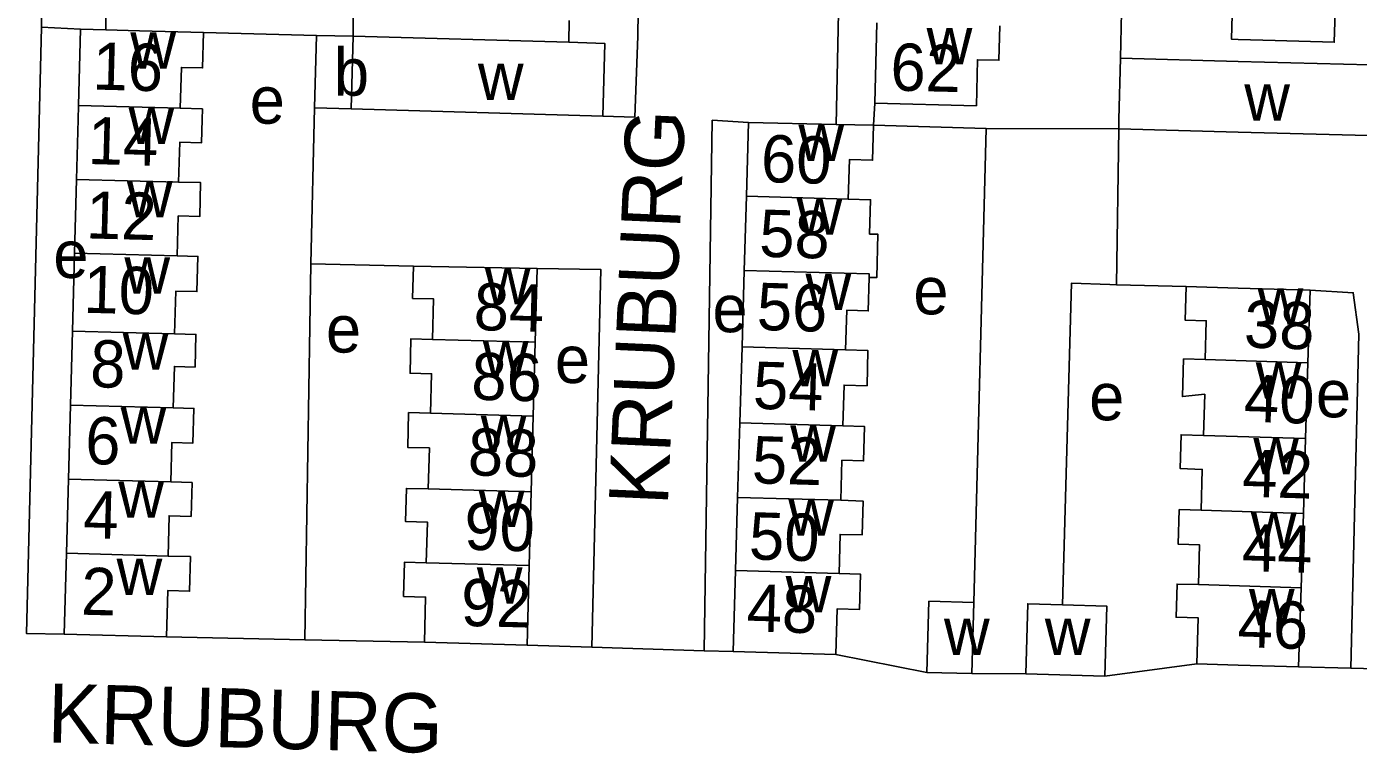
# Model space of a CAD drawing. Extents: x 161936 to 163647, y 386450 to 388633.
# Drawn here: x 162397.5 to 162510.2, y 388196.4 to 388257.9 of the extents above; entities that cross this region are included whole.
import ezdxf

# ---------------------------------------------------------------- set-up
doc = ezdxf.new("R2010")
doc.units = 0
for name, color, linetype in [('BLT_Basislijn', 7, 'Continuous'), ('BLT_Bebouwing', 7, 'Continuous'), ('BLT_Centroide', 7, 'Continuous'), ('BLT_Huisnummer', 7, 'Continuous'), ('BLT_Huisnummer_ tussenligend', 7, 'Continuous'), ('BLT_Onderverdeling_panden', 7, 'Continuous'), ('BLT_Straatnaam', 7, 'Continuous')]:
    doc.layers.add(name, color=color, linetype=linetype)

msp = doc.modelspace()

# ---------------------------------------------------------------- linework, layer by layer
at = {"layer": 'BLT_Basislijn'}
for p, q in [((162425.16, 388257.04), (162425.47, 388290.89)), ((162490.83, 388289.12), (162490.05, 388255.19)), ((162466.32, 388265), (162466, 388249.58)), ((162404.23, 388259.53), (162404.22, 388257.59)), ((162443.4, 388256.53), (162443.42, 388258.38)), ((162402.09, 388257.65), (162398.79, 388257.82)), ((162412.49, 388257.37), (162422.06, 388257.12)), ((162421.57, 388237.78), (162421.88, 388250.99)), ((162469.27, 388251.37), (162469.16, 388249.51)), ((162469.16, 388249.51), (162478.69, 388249.23)), ((162478.69, 388249.23), (162477.65, 388209.15)), ((162478.69, 388249.23), (162489.9, 388249.21)), ((162489.7, 388236.03), (162489.9, 388249.21)), ((162421.57, 388237.78), (162421.06, 388205.99)), ((162430.25, 388237.59), (162421.57, 388237.78)), ((162489.7, 388236.03), (162495.61, 388235.88)), ((162409.37, 388206.23), (162421.06, 388205.99)), ((162421.06, 388205.99), (162431.18, 388205.78)), ((162439.86, 388205.55), (162445.34, 388205.37)), ((162445.34, 388205.37), (162454.84, 388205.07)), ((162454.84, 388205.07), (162457.29, 388204.99)), ((162473.68, 388203.24), (162465.96, 388204.74)), ((162482.04, 388203.12), (162477.48, 388203.13)), ((162496.5, 388203.96), (162488.72, 388202.93)), ((162505.12, 388203.7), (162509.52, 388203.59)), ((162509.52, 388203.59), (162518.76, 388203.35))]:
    msp.add_line(p, q, dxfattribs=at)
for points in [[(162399.6, 388291.6), (162398.79, 388258.02), (162398.79, 388257.82)], [(162446.26, 388250.27), (162448.98, 388250.21), (162449.22, 388257.05), (162449.35, 388265.23)], [(162398.79, 388257.82), (162397.53, 388206.52), (162400.72, 388206.46)], [(162458.59, 388249.74), (162455.52, 388249.94), (162454.84, 388205.07)], [(162440.72, 388237.4), (162446.11, 388237.31), (162445.34, 388205.37)], [(162489.7, 388236.03), (162489.15, 388236.04), (162485.9, 388236.15), (162485.14, 388208.96)], [(162506.09, 388235.56), (162509.74, 388235.35), (162510.21, 388231.83), (162509.52, 388203.59)]]:
    msp.add_lwpolyline(points, dxfattribs=at)
at = {"layer": 'BLT_Bebouwing'}
for p, q in [((162401.92, 388251.18), (162402.09, 388257.65)), ((162402.09, 388257.65), (162404.22, 388257.59)), ((162469.27, 388251.37), (162469.44, 388258.18)), ((162422.06, 388257.12), (162421.88, 388250.99)), ((162425.16, 388257.04), (162422.06, 388257.12)), ((162425.16, 388257.04), (162443.4, 388256.53)), ((162490.05, 388255.19), (162489.92, 388250)), ((162500, 388254.92), (162490.05, 388255.19)), ((162500, 388254.92), (162511.15, 388254.62)), ((162401.88, 388250), (162401.92, 388251.18)), ((162421.88, 388250.99), (162424.97, 388250.91)), ((162446.26, 388250.27), (162424.97, 388250.91)), ((162401.88, 388250), (162401.75, 388244.94)), ((162458.59, 388249.74), (162458.41, 388243.52)), ((162458.59, 388249.74), (162466, 388249.58)), ((162466, 388249.58), (162469.16, 388249.51)), ((162489.9, 388249.21), (162489.92, 388250)), ((162401.75, 388244.94), (162401.58, 388238.7)), ((162458.41, 388243.52), (162458.23, 388237.24)), ((162401.58, 388238.7), (162401.4, 388232.1)), ((162440.72, 388237.4), (162430.25, 388237.59)), ((162440.55, 388231.16), (162440.72, 388237.4)), ((162458.23, 388237.24), (162458.04, 388230.77)), ((162505.9, 388229.43), (162506.09, 388235.56)), ((162401.4, 388232.1), (162401.24, 388225.84)), ((162440.38, 388224.92), (162440.55, 388231.16)), ((162458.04, 388230.77), (162457.85, 388224.34)), ((162505.71, 388223.01), (162505.9, 388229.43)), ((162401.24, 388225.84), (162401.07, 388219.57)), ((162440.21, 388218.51), (162440.38, 388224.92)), ((162457.85, 388224.34), (162457.67, 388218.04)), ((162505.52, 388216.68), (162505.71, 388223.01)), ((162401.07, 388219.57), (162400.9, 388213.31)), ((162440.04, 388212.28), (162440.21, 388218.51)), ((162457.67, 388218.04), (162457.49, 388211.86)), ((162505.32, 388210.39), (162505.52, 388216.68)), ((162400.9, 388213.31), (162400.72, 388206.46)), ((162439.86, 388205.55), (162440.04, 388212.28)), ((162457.49, 388211.86), (162457.29, 388204.99)), ((162505.12, 388203.7), (162505.32, 388210.39)), ((162477.65, 388209.15), (162477.48, 388203.13)), ((162400.72, 388206.46), (162409.37, 388206.23)), ((162431.18, 388205.78), (162439.86, 388205.55)), ((162457.29, 388204.99), (162465.96, 388204.74)), ((162477.48, 388203.13), (162473.68, 388203.24)), ((162488.72, 388202.93), (162482.04, 388203.12))]:
    msp.add_line(p, q, dxfattribs=at)
for points in [[(162500, 388256.78), (162499.44, 388256.79), (162499.56, 388260.93), (162497.76, 388260.98), (162497.84, 388263.75), (162499.66, 388263.7)], [(162508.34, 388263.44), (162508.13, 388256.53), (162503.13, 388256.68), (162500, 388256.78)], [(162404.22, 388257.59), (162407.09, 388257.51), (162412.49, 388257.37)], [(162412.49, 388257.37), (162412.41, 388254.36), (162410.62, 388254.4), (162410.52, 388250.95)], [(162479.84, 388257.93), (162479.77, 388255.01), (162477.95, 388255.05), (162477.86, 388251.16), (162469.27, 388251.37)], [(162443.4, 388256.53), (162446.43, 388256.44), (162446.26, 388250.27)], [(162511.15, 388254.62), (162511.03, 388250), (162510.99, 388248.65), (162500, 388248.94), (162489.9, 388249.21)], [(162410.52, 388250.95), (162412.4, 388250.9), (162412.38, 388250)], [(162410.39, 388244.71), (162410.48, 388248.08), (162412.33, 388248.03), (162412.38, 388250)], [(162467.03, 388243.27), (162467.12, 388246.61), (162469.08, 388246.56), (162469.16, 388249.51)], [(162410.27, 388238.47), (162410.36, 388241.84), (162412.17, 388241.79), (162412.24, 388244.66), (162410.39, 388244.71)], [(162468.79, 388236.65), (162469.44, 388236.63), (162469.54, 388240.29), (162468.83, 388240.31), (162468.91, 388243.22), (162467.03, 388243.27)], [(162410.04, 388231.87), (162410.14, 388235.48), (162411.94, 388235.44), (162412.02, 388238.42), (162410.27, 388238.47)], [(162430.25, 388237.59), (162430.17, 388234.87), (162431.95, 388234.83), (162431.86, 388231.4)], [(162466.8, 388230.51), (162466.9, 388233.86), (162468.71, 388233.81), (162468.79, 388236.65)], [(162495.61, 388235.88), (162495.52, 388233.04), (162497.31, 388232.98), (162497.21, 388229.69)], [(162506.09, 388235.56), (162500, 388235.74), (162495.61, 388235.88)], [(162409.93, 388225.61), (162410.03, 388229.11), (162411.78, 388229.06), (162411.85, 388231.82), (162410.04, 388231.87)], [(162431.69, 388225.16), (162431.78, 388228.49), (162429.96, 388228.54), (162430.04, 388231.45), (162431.86, 388231.4)], [(162466.57, 388224.08), (162466.67, 388227.54), (162468.61, 388227.48), (162468.69, 388230.45), (162466.8, 388230.51)], [(162497.08, 388223.28), (162497.18, 388226.76), (162495.29, 388226.57), (162495.39, 388229.75), (162497.21, 388229.69)], [(162409.72, 388219.34), (162409.81, 388222.68), (162411.6, 388222.63), (162411.68, 388225.56), (162409.93, 388225.61)], [(162431.5, 388218.75), (162431.6, 388222.22), (162429.76, 388222.27), (162429.84, 388225.21), (162431.69, 388225.16)], [(162466.39, 388217.79), (162466.49, 388221.18), (162468.32, 388221.13), (162468.4, 388224.03), (162466.57, 388224.08)], [(162496.86, 388216.95), (162496.97, 388220.41), (162495.1, 388220.47), (162495.18, 388223.33), (162497.08, 388223.28)], [(162409.49, 388213.08), (162409.58, 388216.48), (162411.44, 388216.43), (162411.52, 388219.29), (162409.72, 388219.34)], [(162431.33, 388212.51), (162431.43, 388215.95), (162429.59, 388215.99), (162429.66, 388218.8), (162431.5, 388218.75)], [(162466.25, 388211.6), (162466.34, 388214.91), (162468.2, 388214.86), (162468.28, 388217.73), (162466.39, 388217.79)], [(162496.64, 388210.66), (162496.74, 388214.02), (162494.93, 388214.08), (162495.02, 388217), (162496.86, 388216.95)], [(162409.37, 388206.23), (162409.47, 388210.15), (162411.32, 388210.1), (162411.39, 388213.03), (162409.49, 388213.08)], [(162431.33, 388212.51), (162429.5, 388212.56), (162429.42, 388209.66), (162431.28, 388209.61), (162431.18, 388205.78)], [(162465.96, 388204.74), (162466.08, 388208.61), (162467.97, 388208.55), (162468.06, 388211.55), (162466.25, 388211.6)], [(162496.5, 388203.96), (162496.62, 388207.84), (162494.75, 388207.9), (162494.83, 388210.71), (162496.64, 388210.66)], [(162473.68, 388203.24), (162473.85, 388209.26), (162477.65, 388209.15)], [(162482.04, 388203.12), (162482.21, 388209.04), (162485.14, 388208.96)], [(162485.14, 388208.96), (162488.89, 388208.85), (162488.72, 388202.93)], [(162505.12, 388203.7), (162500, 388203.85), (162496.5, 388203.96)]]:
    msp.add_lwpolyline(points, dxfattribs=at)
at = {"layer": 'BLT_Onderverdeling_panden'}
for p, q in [((162425.16, 388257.04), (162424.97, 388250.91)), ((162410.52, 388250.95), (162401.92, 388251.18)), ((162410.39, 388244.71), (162401.75, 388244.94)), ((162467.03, 388243.27), (162458.41, 388243.52)), ((162410.27, 388238.47), (162401.58, 388238.7)), ((162410.04, 388231.87), (162401.4, 388232.1)), ((162431.86, 388231.4), (162440.55, 388231.16)), ((162466.8, 388230.51), (162458.04, 388230.77)), ((162497.21, 388229.69), (162505.9, 388229.43)), ((162409.93, 388225.61), (162401.24, 388225.84)), ((162431.69, 388225.16), (162440.38, 388224.92)), ((162466.57, 388224.08), (162457.85, 388224.34)), ((162497.08, 388223.28), (162505.71, 388223.01)), ((162409.72, 388219.34), (162401.07, 388219.57)), ((162431.5, 388218.75), (162440.21, 388218.51)), ((162466.39, 388217.79), (162457.67, 388218.04)), ((162496.86, 388216.95), (162505.52, 388216.68)), ((162409.49, 388213.08), (162400.9, 388213.31)), ((162431.33, 388212.51), (162440.04, 388212.28)), ((162466.25, 388211.6), (162457.49, 388211.86)), ((162496.64, 388210.66), (162505.32, 388210.39))]:
    msp.add_line(p, q, dxfattribs=at)
msp.add_lwpolyline([(162468.79, 388236.65), (162468.8, 388236.94), (162458.23, 388237.24)], dxfattribs=at)

# ---------------------------------------------------------------- texts
at = {"layer": 'BLT_Centroide'}
for s, p in [('w', (162406.3, 388254.31)), ('w', (162473.65, 388254.66)), ('b', (162423.52, 388252.02)), ('w', (162435.7, 388251.66)), ('e', (162416.4, 388249.65)), ('w', (162500.52, 388249.91)), ('w', (162406.15, 388247.94)), ('w', (162462.81, 388246.5)), ('w', (162406.01, 388241.72)), ('w', (162462.66, 388240.25)), ('e', (162399.79, 388236.6)), ('w', (162405.8, 388235.28)), ('w', (162436.29, 388234.38)), ('w', (162463.41, 388233.88)), ('e', (162472.53, 388233.52)), ('e', (162455.54, 388232.01)), ('w', (162501.65, 388232.66)), ('e', (162422.85, 388230.29)), ('w', (162405.66, 388228.84)), ('w', (162436.12, 388228.19)), ('e', (162442.21, 388227.71)), ('w', (162462.3, 388227.44)), ('w', (162501.49, 388226.38)), ('e', (162506.58, 388224.81)), ('e', (162487.4, 388224.56)), ('w', (162405.48, 388222.59)), ('w', (162435.94, 388221.88)), ('w', (162462.12, 388221.06)), ('w', (162501.28, 388220)), ('w', (162405.28, 388216.31)), ('w', (162435.77, 388215.53)), ('w', (162461.96, 388214.81)), ('w', (162501.08, 388213.69)), ('w', (162405.14, 388209.78)), ('w', (162435.61, 388209.06)), ('w', (162461.73, 388208.31)), ('w', (162500.91, 388207.22)), ('w', (162475.12, 388204.71)), ('w', (162483.65, 388204.71))]:
    msp.add_text(s, height=4, dxfattribs=at).set_placement(p)
at = {"layer": 'BLT_Huisnummer'}
for s, rotation, p in [('16', 358.4748, (162403.07, 388252.54)), ('62', 358.6119, (162470.56, 388252.46)), ('60', 358.3299, (162459.6, 388244.72)), ('10', 358.4744, (162402.3, 388233.66)), ('84', 358.4526, (162435.31, 388232.2)), ('56', 358.3315, (162459.25, 388232.21)), ('38', 358.2549, (162500.46, 388230.72)), ('6', 358.4769, (162402.45, 388220.87)), ('88', 358.4478, (162434.82, 388219.91)), ('52', 358.3319, (162458.84, 388219.24)), ('42', 358.2591, (162500.31, 388218.11)), ('2', 358.4699, (162402.1, 388208.12)), ('92', 358.4497, (162434.23, 388207.18)), ('48', 358.3423, (162458.4, 388206.71)), ('46', 358.2552, (162499.92, 388205.38))]:
    msp.add_text(s, height=4, rotation=rotation, dxfattribs=at).set_placement(p)
at = {"layer": 'BLT_Huisnummer_ tussenligend'}
for s, rotation, p in [('14', 358.4748, (162402.67, 388246.24)), ('12', 358.4744, (162402.52, 388239.95)), ('58', 358.3315, (162459.46, 388238.4)), ('8', 358.4769, (162402.87, 388227.37)), ('86', 358.4526, (162435.11, 388226.31)), ('54', 358.3319, (162458.93, 388225.54)), ('40', 358.2549, (162500.45, 388224.44)), ('4', 358.4699, (162402.29, 388214.61)), ('90', 358.4478, (162434.51, 388213.62)), ('50', 358.3423, (162458.59, 388212.8)), ('44', 358.2591, (162500.29, 388211.82))]:
    msp.add_text(s, height=4, rotation=rotation, dxfattribs=at).set_placement(p)
at = {"layer": 'BLT_Straatnaam'}
for rotation, p in [(87.4746, (162451.76, 388217.32)), (358.4455, (162399.26, 388197.31))]:
    msp.add_text('KRUBURG', height=5, rotation=rotation, dxfattribs=at).set_placement(p)

doc.saveas('drawing.dxf')
